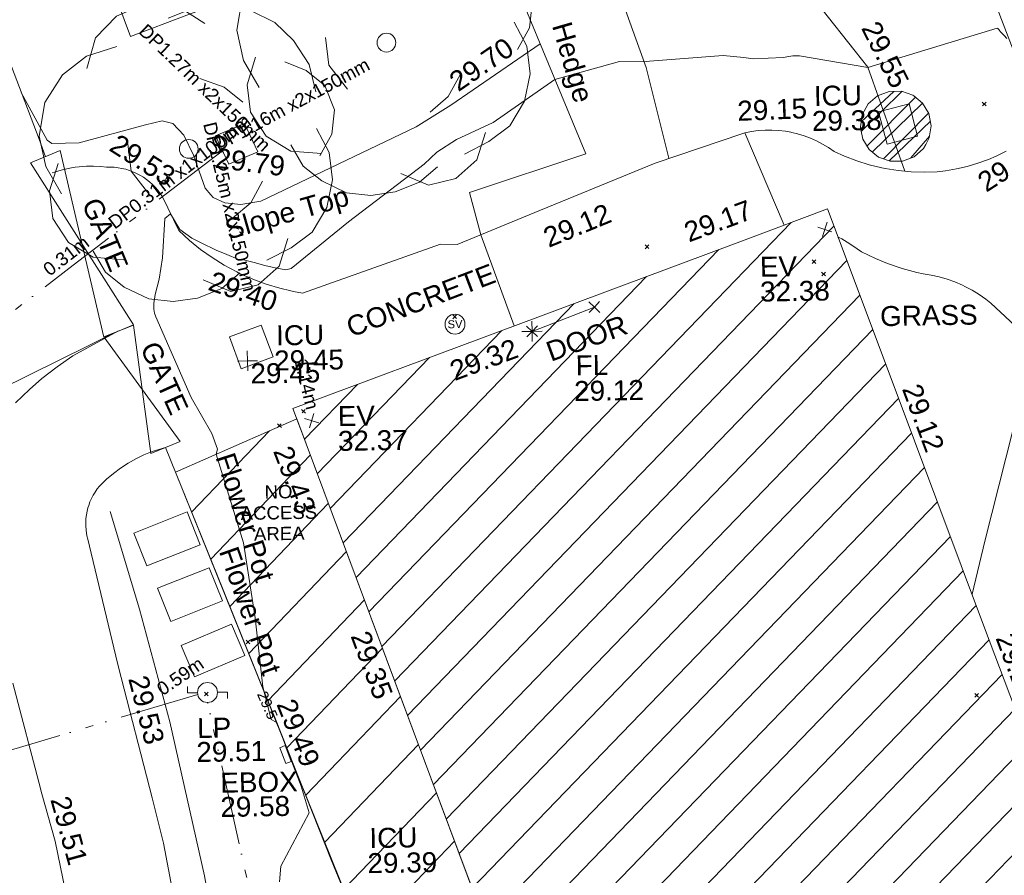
# Model space of a CAD drawing. Header units: millimetres. Extents: x -287732 to 520720, y -88450 to 287754.
# Tile 336 of 383: x 341707 to 360209, y 110970 to 127044. Entities that reach past the tile are written whole.
import ezdxf

# ---------------------------------------------------------------- set-up
doc = ezdxf.new("R2010")
doc.units = ezdxf.units.MM
for name, pattern in [('IMPORT-HIDDEN2 _3_', [4762.5, 3175, -1587.5]), ('IMPORT-UG_ELEC_LV_QLB2 _2_', [2700, 1500, -300.0000000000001, 0, -250, 150, -300.0000000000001, 0, -200]), ('IMPORT-UG_ELEC_STREET LIGHTING_QLB2 _2_', [2700, 1500, -300.0000000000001, 0, -250, 150, -300.0000000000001, 0, -200])]:
    doc.linetypes.add(name, pattern=pattern)
for name, color, linetype, lineweight, true_color in [('00_TOPO_EAVE', 7, 'Continuous', 9, 0x666666), ('00_TOPO_FURN_LAMP_POST', 7, 'Continuous', 9, 0x666666), ('00_TOPO_LEVEL_FLOOR', 7, 'Continuous', 9, 0x666666), ('00_TOPO_SERV_STOP_VALVE', 7, 'Continuous', 9, 0x666666), ('00_TOPO_TREE', 7, 'Continuous', 9, 0x666666), ('00_UAV_BUILDING_HATCH', 7, 'Continuous', 9, 0x999999), ('00_UAV_BUILDING_OUTLINE', 5, 'Continuous', 9, 0x0000ff), ('00_UAV_CONCRETE', 9, 'Continuous', 9, 0x808080), ('00_UAV_EAVE', 7, 'Continuous', 9, 0x666666), ('00_UAV_ESB_BOX', 240, 'Continuous', 9, 0xff003f), ('00_UAV_FENCE', 7, 'Continuous', 9, 0x264c2f), ('00_UAV_FOOTPATH', 7, 'Continuous', 9, 0xa50000), ('00_UAV_FORM_LINES', 7, 'Continuous', 9, 0x666666), ('00_UAV_FURN_FLOWER_POT', 9, 'Continuous', 9, 0x808080), ('00_UAV_FURN_LAMP_POST', 7, 'Continuous', 9, 0xa50000), ('00_UAV_GATE', 7, 'Continuous', 9, 0xa50000), ('00_UAV_HEDGE', 7, 'Continuous', 9, 0x52a552), ('00_UAV_INT_DOOR', 7, 'Continuous', 9, 0x7f4f3f), ('00_UAV_LEVEL_FLOOR', 7, 'Continuous', 9, 0x666666), ('00_UAV_LEVEL_SPOT', 7, 'Continuous', 9, 0x666666), ('00_UAV_SERV_IC', 5, 'Continuous', 9, 0x0000ff), ('00_UAV_SLOPE_TOP', 40, 'Continuous', 9, 0xffbf00), ('01_DTM_CONTOUR_MNR', 7, 'Continuous', 9, 0xa5a552), ('01_DTM_CONTOUR_MNR_LABELS', 7, 'Continuous', 9, 0xa5a552), ('12333-PUM-2D-U-0001-C01 - Rev2_REVIT IMPORT_dwg', 7, 'Continuous', 9, 0x767676), ('PUM-CHAMBER EXTENTS', 6, 'IMPORT-HIDDEN2 _3_', 9, 0xff00ff), ('PUM-ELECTRIC-LV-QLB2', 1, 'IMPORT-UG_ELEC_LV_QLB2 _2_', 9, 0xff0000), ('PUM-ELECTRIC-MH', 1, 'Continuous', 9, 0xff0000), ('PUM-ELECTRIC-SL-QLB2', 7, 'IMPORT-UG_ELEC_STREET LIGHTING_QLB2 _2_', 9, 0xff7f7f), ('PUM-UNABLE TO SURVEY', 190, 'Continuous', 9, 0x7f00ff)]:
    doc.layers.add(name, color=color, linetype=linetype, lineweight=lineweight, true_color=true_color)
for name, color, linetype, lineweight in [('00_UAV_SURFACE', 7, 'Continuous', 9), ('00_UAV_SURVEY_TEXT', 7, 'Continuous', 9), ('GEN-TEXT', 7, 'Continuous', 9)]:
    doc.layers.add(name, color=color, linetype=linetype, lineweight=lineweight)
doc.styles.add('Arial_1', font='arial.ttf', dxfattribs={"height": 250})
doc.styles.add('Swis721 Lt BT', font='swissl.ttf', dxfattribs={"height": 399.9999999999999})
doc.styles.add('Swis721 Lt BT_1', font='swissl.ttf', dxfattribs={"height": 200})
doc.styles.add('Swis721 Lt BT_2', font='swissl.ttf', dxfattribs={"height": 375})

# ---------------------------------------------------------------- blocks, each defined once
blk = doc.blocks.new('12333-PUM-2D-U-0001-C01 - Rev2_REVIT IMPORT_dwg_CONIFEROUS_TREE-2077251-Site Location Plan Proposed')
at = {"layer": '00_TOPO_TREE', "color": 254, "true_color": 0xcccccc, "flags": 128}
for points in [[(-1889.403682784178, 1545.875740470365), (-1717.639711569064, 2118.422311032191), (-1316.857112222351, 2519.204910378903), (-744.3105416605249, 2748.223538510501), (-171.763971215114, 2690.968881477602), (343.5279423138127, 2347.440939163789)], [(-343.5279423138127, 2461.950253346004), (114.5093140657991, 2633.714224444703), (687.0558846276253, 2690.968881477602), (1202.347798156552, 2576.459567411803), (1660.385054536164, 2347.440939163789), (2003.912996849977, 2003.912996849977), (2290.18628213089, 1545.875740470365), (2404.695596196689, 1030.583826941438)], [(-2404.695596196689, -801.5651986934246), (-2690.968881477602, -286.2732852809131), (-2805.478195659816, 286.2732852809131), (-2690.968881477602, 916.0745128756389), (-2347.440939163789, 1431.36642628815), (-1889.403682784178, 1774.894368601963), (-1316.857112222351, 1946.658339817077)], [(1832.149025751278, 1603.130397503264), (2232.93162509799, 1431.36642628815), (2576.459567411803, 1145.093141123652), (2748.223538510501, 687.0558846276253), (2690.968881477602, 229.0186282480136), (2461.950253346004, -171.763971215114)], [(229.0186282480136, 1316.857112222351), (687.0558846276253, 1145.093141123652), (1030.583826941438, 858.8198558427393)], [(2404.695596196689, 343.5279423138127), (2633.714224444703, -114.5093140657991), (2690.968881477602, -629.8012275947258), (2576.459567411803, -1145.093141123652), (2290.18628213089, -1603.130397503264), (1889.403682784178, -1889.403682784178), (1431.36642628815, -2118.422311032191)], [(-744.3105416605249, -858.8198558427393), (-1087.838483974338, -400.7825993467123), (-1145.093141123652, 114.5093140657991)], [(-1259.602455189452, -2061.167653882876), (-1832.149025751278, -2003.912996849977), (-2290.18628213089, -1717.639711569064), (-2576.459567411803, -1259.602455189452), (-2633.714224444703, -744.3105416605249), (-2461.950253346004, -229.0186282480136)], [(1374.111769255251, -629.8012275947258), (1145.093141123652, -1030.583826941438), (801.5651986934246, -1316.857112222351)], [(1832.149025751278, -1717.639711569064), (1660.385054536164, -2232.93162509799), (1259.602455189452, -2576.459567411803), (744.3105416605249, -2690.968881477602), (229.0186282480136, -2461.950253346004)], [(916.0745128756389, -2347.440939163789), (572.5465705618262, -2633.714224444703), (114.5093140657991, -2805.478195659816), (-343.5279423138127, -2862.732852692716), (-801.5651986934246, -2805.478195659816), (-1259.602455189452, -2576.459567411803), (-1603.130397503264, -2290.18628213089), (-1832.149025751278, -1889.403682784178)]]:
    blk.add_lwpolyline(points, dxfattribs=at)
at = {"layer": '00_TOPO_TREE', "color": 254, "true_color": 0xcccccc}
blk.add_circle((0, 0), 176.6246020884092, dxfattribs=at)
blk = doc.blocks.new('12333-PUM-2D-U-0001-C01 - Rev2_REVIT IMPORT_dwg_MSL_Eaves_SYM_1-V82-Site Location Plan Proposed')
at = {"layer": '00_TOPO_EAVE', "color": 254, "true_color": 0xcccccc}
for p, q in [((356.5791934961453, -116.0873754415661), (-356.5791934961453, 116.0873754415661)), ((-116.0873754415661, -356.5791934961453), (116.0873754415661, 356.5791934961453))]:
    blk.add_line(p, q, dxfattribs=at)
blk = doc.blocks.new('12333-PUM-2D-U-0001-C01 - Rev2_REVIT IMPORT_dwg_MSL_Lamp_Post_SYM-2077240-Site Location Plan Proposed')
at = {"layer": '00_TOPO_FURN_LAMP_POST', "color": 254, "true_color": 0xcccccc, "flags": 128}
for points in [[(-500.1060478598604, 0), (-1000.212095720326, 0), (-1000.212095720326, 316.7338303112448)], [(500.1060478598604, 0), (1000.21209571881, 0), (1000.21209571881, -316.7338303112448)]]:
    blk.add_lwpolyline(points, dxfattribs=at)
at = {"layer": '00_TOPO_FURN_LAMP_POST', "color": 254, "true_color": 0xcccccc}
blk.add_circle((0, 0), 500.1060478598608, dxfattribs=at)
blk = doc.blocks.new('12333-PUM-2D-U-0001-C01 - Rev2_REVIT IMPORT_dwg__U98-2077628-Site Location Plan Proposed')
at = {"layer": '00_UAV_GATE', "color": 9, "true_color": 0xe1aaaa, "flags": 128}
blk.add_lwpolyline([(280.222715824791, 107.1224978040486), (-280.222715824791, -107.1224978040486), (-561.8705175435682, 2309.961842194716), (-1122.31594919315, 2095.716846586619)], close=True, dxfattribs=at)
blk = doc.blocks.new('12333-PUM-2D-U-0001-C01 - Rev2_REVIT IMPORT_dwg__U99-2077629-Site Location Plan Proposed')
at = {"layer": '00_UAV_GATE', "color": 9, "true_color": 0xe1aaaa, "flags": 128}
blk.add_lwpolyline([(278.525136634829, 111.4618690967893), (-278.525136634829, -111.4618690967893), (-1040.886065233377, 3408.456511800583), (-1597.936338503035, 3185.532773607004)], close=True, dxfattribs=at)
blk = doc.blocks.new('12333-PUM-2D-U-0001-C01 - Rev2_REVIT IMPORT_dwg_MSL_Sluice_Valve_SYM-2077246-Site Location Plan Proposed')
at = {"layer": '00_TOPO_SERV_STOP_VALVE', "color": 254, "true_color": 0xcccccc}
blk.add_circle((0, 0), 500.0000000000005, dxfattribs=at)
at = {"layer": '00_TOPO_SERV_STOP_VALVE', "insert": (0, 198.9876086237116), "char_height": 399.9999999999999, "width": 785.1100955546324, "attachment_point": 2, "line_spacing_factor": 1.005061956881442, "style": 'Swis721 Lt BT'}
blk.add_mtext('SV', dxfattribs=at)
blk = doc.blocks.new('12333-PUM-2D-U-0001-C01 - Rev2_REVIT IMPORT_dwg_MSL_FLlvl_SYM-V156-Site Location Plan Proposed')
at = {"layer": '00_TOPO_LEVEL_FLOOR', "color": 254, "true_color": 0xcccccc, "flags": 128}
for points in [[(38.9261101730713, 0), (0, 0), (0, 38.9261101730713)], [(0, -38.9261101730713), (0, 0), (-38.9261101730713, 0)]]:
    blk.add_lwpolyline(points, dxfattribs=at)
blk = doc.blocks.new('12333-PUM-2D-U-0001-C01 - Rev2_REVIT IMPORT_dwg_MSL_Node_Linework-V178-Site Location Plan Proposed')
at = {"layer": '00_UAV_INT_DOOR', "color": 9, "true_color": 0xd4c4bf, "flags": 128}
for points in [[(530.3860888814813, 530.3860888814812), (0, 0), (-530.3860888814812, 530.3860888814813)], [(530.3860888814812, -530.3860888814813), (0, 0), (-530.3860888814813, -530.3860888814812)]]:
    blk.add_lwpolyline(points, dxfattribs=at)
blk = doc.blocks.new('12333-PUM-2D-U-0001-C01 - Rev2_REVIT IMPORT_dwg_UAV-2077255-Site Location Plan Proposed')
at = {"layer": '00_UAV_LEVEL_SPOT', "color": 254, "true_color": 0xcccccc, "flags": 128}
for points in [[(500.0000000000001, 0), (0, 0), (0, 500.0000000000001)], [(0, -500.0000000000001), (0, 0), (-500.0000000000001, 0)]]:
    blk.add_lwpolyline(points, dxfattribs=at)
blk = doc.blocks.new('12333-PUM-2D-U-0001-C01 - Rev2_REVIT IMPORT_dwg_MGS62954_T2_Galway_ITM_3d_Rev1-2077680-Site Location Plan Proposed')
at = {"layer": '00_UAV_BUILDING_HATCH', "true_color": 0xcccccc}
h = blk.add_hatch(dxfattribs=at)
h.set_pattern_fill('FP_1', color=254, style=0, pattern_type=2)
h.set_pattern_definition([(45, (0, 0), (-441.9417382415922, 441.9417382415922), [])])
h.paths.add_polyline_path([(534258130.3624687, 725648483.3139626), (534277656.3624687, 725655386.3139625), (534278388.3624688, 725653331.3139626), (534295255.4606528, 725659853.8927271), (534294221.4606529, 725663214.8927271), (534296151.4606528, 725663830.8927269), (534296560.4606526, 725662667.892727), (534309422.4606529, 725667184.8927269), (534307379.4606528, 725673087.8927273), (534303370.4606528, 725671653.8927271), (534300995.586905, 725678397.3035645), (534310510.4335188, 725681741.4081918), (534314220.586905, 725671576.3035644), (534326500.586905, 725675858.3035647), (534324518.5869049, 725681362.3035645), (534326113.5869048, 725681952.3035647), (534324160.5869049, 725687672.3035647), (534318720.5869049, 725685739.3035644), (534311382.586905, 725706099.3035647), (534306310.3243251, 725704323.4114221), (534306355.1088055, 725704192.7557819), (534273124.3649247, 725692215.3564034), (534273147.722073, 725692180.3999606), (534273192.9489231, 725691953.0292308), (534273147.722073, 725691725.658501), (534273018.9269006, 725691532.9029037), (534272826.1713033, 725691404.1077313), (534272598.8005735, 725691358.8808813), (534272359.2318197, 725691412.2581903), (534272168.7586477, 725691547.7426457), (534272046.0540514, 725691744.888188), (534272030.8694313, 725691821.2264287), (534266685.9286339, 725689894.7426035), (534268524.939883, 725684612.5737506), (534268047.928634, 725684437.7426035), (534269413.1688387, 725680562.3524156), (534277645.4188779, 725683533.3784789), (534277949.5529159, 725682690.6704743), (534281834.7170621, 725684092.8295298), (534281561.9286339, 725684932.7426034), (534287959.928634, 725687070.7426035), (534294707.928634, 725667896.7426035), (534289312.3624687, 725665760.3139626), (534287625.3624685, 725670664.3139626), (534264563.3624688, 725662495.3139625), (534260945.3624687, 725672663.3139623), (534250837.3624687, 725669091.3139625), (534258126.7857321, 725648493.4208305)])
h.paths.add_polyline_path([(534297904.586905, 725687834.3035645), (534296489.5869049, 725693151.3035643), (534301799.586905, 725695024.3035644), (534303779.5869048, 725689436.3035645), (534301175.8806049, 725688726.3227148)])
at = {"layer": '00_UAV_BUILDING_OUTLINE', "color": 254, "true_color": 0xcccccc, "flags": 128}
blk.add_lwpolyline([(534266623.8804026, 725651486.0157087), (534261909.8111722, 725649819.4572792), (534258130.3624686, 725648483.3139625), (534257799.6871737, 725649417.7108471), (534256131.8164296, 725654130.6520636), (534254463.9456857, 725658843.5932801), (534252796.0749417, 725663556.5344967), (534251128.2041978, 725668269.4757131), (534250837.3624687, 725669091.3139623), (534254727.8519678, 725670466.1485975), (534259440.0501462, 725672131.3614875), (534260945.3624686, 725672663.3139623), (534262086.0751001, 725669457.4637592), (534263762.238277, 725664746.7873683), (534264563.3624687, 725662495.3139625)], dxfattribs=at)
at = {"layer": '00_UAV_CONCRETE', "color": 254, "true_color": 0xcccccc, "flags": 128}
blk.add_lwpolyline([(534246639.015326, 725679787.3659993), (534247302.8540243, 725677844.3761246), (534247908.8540242, 725676132.3761247), (534248972.8778707, 725676512.6942205), (534249872.8540242, 725676834.3761246), (534252461.8540242, 725677651.3761246), (534253735.6278631, 725678031.8266876), (534254642.7365961, 725678302.7617762), (534253206.9703481, 725682097.9883602), (534253208.7089508, 725682093.3926316)], dxfattribs=at)
at = {"layer": '00_UAV_ESB_BOX', "color": 254, "true_color": 0xcccccc, "flags": 128}
blk.add_lwpolyline([(534250578.854, 725662761.376), (534250689.854, 725662460.376), (534250590.2417208, 725662423.6419036), (534250479.2417206, 725662724.6419039)], close=True, dxfattribs=at)
at = {"layer": '00_UAV_FENCE', "color": 254, "true_color": 0xcccccc}
blk.add_line((534250905.97396, 725668897.436873), (534248610.173118, 725667936.8111712), dxfattribs=at)
at = {"layer": '00_UAV_FENCE', "color": 254, "true_color": 0xcccccc, "flags": 128}
for points in [[(534238061.3697283, 725680646.5446146), (534240014.3697283, 725681361.5446144), (534242753.3697283, 725682315.5446144), (534242768.6858305, 725682323.4071833), (534243090.3697283, 725682488.5446146), (534244287.3697283, 725679277.5446146), (534244694.8311555, 725678195.9545166), (534245352.3697283, 725676450.5446146), (534246156.3697283, 725674232.5446146), (534246269.3697283, 725673901.5446146)], [(534247588.7809302, 725670604.5499718), (534245315.3697283, 725669537.5446147), (534243103.3097526, 725668399.4966587), (534242933.5120388, 725668312.1401029)], [(534248430.8741636, 725668401.7106274), (534249468.7809302, 725665710.5499718), (534250224.7017854, 725663734.8294015), (534250405.7809303, 725663261.5499718), (534251409.7809302, 725660599.5499718), (534252009.6354766, 725659065.8678071), (534252519.7809302, 725657761.5499718), (534253664.7809302, 725654650.5499719), (534253768.4322459, 725654386.4445233), (534254976.7809302, 725651307.5499718), (534255586.8824955, 725649731.9730554), (534256152.7809302, 725648270.5499719), (534257725.7809302, 725645674.5499718), (534257975.8132366, 725645365.8841685), (534260032.7809302, 725642826.5499718), (534261161.3298785, 725641515.9540868), (534261597.8993509, 725641008.9613199)]]:
    blk.add_lwpolyline(points, dxfattribs=at)
at = {"layer": '00_UAV_FOOTPATH', "color": 254, "true_color": 0xcccccc, "flags": 128}
for points in [[(534256187.0497499, 725686627.5878968), (534257069.8540242, 725686786.3761246), (534257196.9381997, 725686812.8278962), (534257322.110683, 725686847.2071525), (534257444.8774756, 725686889.3782144), (534257564.7540732, 725686939.1746521), (534257681.2673775, 725686996.3999417), (534257686.8540244, 725686999.3761247), (534257799.3463103, 725687064.1493398), (534257886.8540242, 725687121.3761246), (534258449.8540243, 725687630.3761246), (534259144.8811081, 725688332.6908613), (534259577.8540242, 725688818.3761246), (534259788.4969012, 725688771.9017515), (534259990.0872061, 725688208.3271959), (534261029.7826211, 725685301.709827), (534261676.439711, 725683505.8306259), (534261765.2262229, 725683259.2550414), (534262678.4445146, 725680691.8299322), (534263355.0751448, 725678799.6974932), (534263583.3624685, 725678161.3139623), (534264247.3624686, 725676247.3139625), (534265007.3624686, 725674167.3139625)], [(534264321.8268417, 725673693.5893673), (534264133.5620302, 725673603.2037851), (534263986.3624686, 725673542.3139623), (534263789.2609583, 725673473.2908698), (534263588.2143868, 725673416.7800851), (534263384.0161932, 725673373.00463), (534263177.4722548, 725673342.1372663), (534263018.3624686, 725673327.3139623), (534262773.6701876, 725673324.1404217), (534262529.2614827, 725673336.3374988), (534262286.1009234, 725673363.8570572), (534262045.1481531, 725673406.5904899), (534261982.3624687, 725673420.3139622), (534261745.5540153, 725673482.0078857), (534261513.0866429, 725673558.449396), (534261285.877794, 725673649.3368132), (534261088.3624685, 725673742.3139623), (534260985.0560518, 725673817.0598392), (534260877.2601542, 725673885.1715584), (534260765.4001969, 725673946.3803144), (534260649.9176399, 725674000.4445441), (534260531.2682406, 725674047.1508803), (534260409.9202535, 725674086.3149952), (534260304.6731154, 725674113.1168798), (534260286.3525837, 725674117.7823254), (534260180.3624688, 725674138.3139622), (534260053.9827367, 725674155.2646319), (534259926.7880449, 725674164.246404), (534259799.2803726, 725674165.2238321), (534259671.9629343, 725674158.1930581), (534259545.338194, 725674143.1818299), (534259419.9058814, 725674120.2493896), (534259380.3624685, 725674111.3139623), (534257722.3624686, 725673583.3139625), (534255557.3932599, 725672735.1221296), (534253975.3624685, 725672115.3139626), (534253666.3624687, 725672128.3139622), (534251054.3624685, 725671255.3139623), (534250889.1108696, 725671288.1252854), (534250834.1099737, 725671302.0028163), (534250629.0956033, 725671353.7309414), (534250373.7128307, 725671435.533633), (534250123.9704314, 725671533.2105229), (534249880.8540242, 725671646.3761247), (534249827.5218448, 725671673.7419584), (534249593.8144532, 725671805.2444141), (534249368.825337, 725671951.1619885), (534249153.4424258, 725672110.9188112), (534248948.5157376, 725672283.8843954), (534248754.8540242, 725672469.3761246), (534248453.8540243, 725673112.3761246), (534248414.1817278, 725673174.6611791), (534248370.8245795, 725673234.1156138), (534248323.8198119, 725673290.7303108), (534248273.352931, 725673344.2818376), (534248219.6231068, 725673394.5588512), (534248162.8423864, 725673441.3629311), (534248103.2348572, 725673484.5093628), (534248041.035763, 725673523.8278672), (534247976.4905753, 725673559.1632721), (534247909.8540244, 725673590.3761247), (534247845.2960734, 725673615.9366312), (534247775.3535761, 725673638.7996835), (534247704.1135113, 725673657.2258953), (534247631.8570312, 725673671.1425464), (534247558.8692991, 725673680.4947141), (534247485.4383638, 725673685.2454901), (534247411.8540242, 725673685.3761246), (534247307.7092907, 725673698.9563539), (534247173.2721599, 725673708.8925354), (534247038.476412, 725673710.3677331), (534246903.8540243, 725673703.3761247), (534246827.7253078, 725673695.6504779), (534246789.8048295, 725673689.904543), (534246694.4428934, 725673675.4547393), (534246562.6915823, 725673646.9299804), (534246432.9913368, 725673610.1887753), (534246391.7794256, 725673595.6626308)], [(534261133.5573201, 725672134.412567), (534261151.2265996, 725672125.5198543), (534261205.3624686, 725672095.3139623), (534261352.8081209, 725672004.5890818), (534261494.2661606, 725671904.785037), (534261570.3624686, 725671845.3139623), (534261830.1749783, 725671716.0887734), (534262054.3624686, 725671620.3139626), (534262327.3477817, 725671521.9233708), (534262605.9724171, 725671440.8678203), (534262723.3624686, 725671412.3139623), (534262874.9577722, 725671386.1699178), (534263024.6123391, 725671350.5587146), (534263171.7355506, 725671305.620894), (534263315.7467794, 725671251.5338053), (534263456.0776781, 725671188.5109047), (534263504.3624687, 725671164.3139626), (534263638.8445984, 725671089.6198934), (534263768.3712788, 725671006.6290134), (534263892.4313276, 725670915.6688493), (534263986.3624686, 725670838.3139625), (534264794.3021573, 725670064.7933016)], [(534264356.7941206, 725668441.9437245), (534263794.8567901, 725666371.1746647), (534263537.2904341, 725665378.9790943)], [(534247588.7809302, 725670604.5499718), (534246722.7809302, 725670152.5499717), (534246419.5933986, 725669953.8217071), (534246129.4823895, 725669736.4482847), (534245892.7809302, 725669536.5499718), (534245629.9101741, 725669286.9211113)], [(534245487.7809302, 725664025.5499718), (534245971.0973221, 725662038.7986877), (534245984.7809303, 725661982.5499718), (534246226.7152734, 725661044.1647745), (534246409.2505204, 725660092.4400829), (534246452.7809302, 725659801.5499718), (534246461.3332835, 725659722.3693131), (534245347.7809302, 725659559.5499717)], [(534248430.8741636, 725668401.7106274), (534248181.7539086, 725668331.2317945), (534248024.2669323, 725668269.9039114), (534247870.94153, 725668198.8083559), (534247722.3828073, 725668118.2257094), (534247580.7809302, 725668029.5499718), (534247443.422595, 725667931.0819834), (534247312.5181614, 725667824.1834979), (534247188.584249, 725667709.2763946), (534247176.7809302, 725667697.5499718), (534247132.9863983, 725667643.5599438), (534247092.6683467, 725667586.9265712), (534247055.9858927, 725667527.8733605), (534247023.0838047, 725667466.6333673), (534246994.0919325, 725667403.448278), (534246969.1246937, 725667338.5674553), (534246954.7809303, 725667294.5499717), (534246936.729044, 725667227.4156767), (534246922.9281762, 725667159.2803688), (534246913.4327928, 725667090.4129465), (534246908.2803674, 725667021.0851983), (534246907.4912346, 725666951.5707293), (534246911.0685087, 725666882.143881), (534246918.9980716, 725666813.0786493), (534246931.248629, 725666744.6476038), (534246934.7809302, 725666728.5499717), (534247427.7809303, 725664497.5499718), (534247477.9227471, 725664287.8945003), (534248067.7809303, 725661821.5499717), (534248266.6973364, 725660969.4735988), (534248411.7189083, 725660106.5885395)]]:
    blk.add_lwpolyline(points, dxfattribs=at)
at = {"layer": '00_UAV_FORM_LINES', "color": 254, "true_color": 0xcccccc, "flags": 128}
blk.add_lwpolyline([(534248507.3121759, 725656283.6207765), (534249053.3625001, 725657354.3140001), (534249180.3625001, 725657999.3140001), (534249198.3625, 725658368.3140001), (534249177.3625, 725659078.314), (534249129.3625001, 725659671.3140001), (534249021.3625, 725660339.314), (534248425.3625001, 725663245.3140001), (534247888.3625001, 725665370.314), (534247372.3625, 725667219.314)], dxfattribs=at)
at = {"layer": '00_UAV_FURN_FLOWER_POT', "color": 254, "true_color": 0xcccccc, "flags": 128}
for points in [[(534247806.854, 725666803.376), (534248819.854, 725667182.376), (534249051.3249783, 725666563.6949948), (534248038.3249782, 725666184.6949948)], [(534248236.8540001, 725665758.376), (534249210.854, 725666127.376), (534249448.5882309, 725665499.860713), (534248474.588231, 725665130.8607131)], [(534248659.854, 725664678.376), (534249613.854, 725665060.376), (534249851.7982642, 725664466.1382302), (534248897.7982642, 725664084.1382302)]]:
    blk.add_lwpolyline(points, close=True, dxfattribs=at)
at = {"layer": '00_UAV_HEDGE', "color": 254, "true_color": 0xcccccc, "flags": 128}
for points in [[(534254590.0033647, 725682584.542699), (534255512.9286339, 725680439.7426034), (534256438.9286339, 725678282.7426035), (534257053.9286339, 725676942.7426034), (534257586.9286339, 725675381.7426034), (534257985.2151389, 725673667.0209647)], [(534254642.7365961, 725678302.7617762), (534256424.5224828, 725673779.2695469), (534254225.5224829, 725673089.2695467), (534254427.9235154, 725672292.6183704)]]:
    blk.add_lwpolyline(points, dxfattribs=at)
at = {"layer": '00_UAV_INT_DOOR', "color": 254, "true_color": 0xcccccc}
blk.add_line((534255356.776, 725670461.8915001), (534256534.776, 725670896.8915), dxfattribs=at)
at = {"layer": '00_UAV_SERV_IC', "color": 254, "true_color": 0xcccccc, "flags": 128}
for points in [[(534261937.9286339, 725674469.7426034), (534262515.9286339, 725674610.7426034), (534262664.3050281, 725674002.5046191), (534262086.305028, 725673861.5046191)], [(534250270.8540242, 725670666.3761246), (534250480.8540242, 725670066.3761246), (534249878.6539006, 725669855.6060815), (534249668.6539008, 725670455.6060815)]]:
    blk.add_lwpolyline(points, close=True, dxfattribs=at)
at = {"layer": '00_UAV_SLOPE_TOP', "color": 254, "true_color": 0xcccccc, "flags": 128}
for points in [[(534257053.9286339, 725676942.7426035), (534258362.5225002, 725676814.2695), (534259661.5225003, 725676793.2695003), (534260158.5225002, 725676804.2695), (534260483.5225, 725676708.2695001), (534260607.5225002, 725676665.2695), (534260890.5225001, 725676444.2695001), (534261520.2132528, 725675616.6133254), (534261752.5225002, 725675311.2695), (534262413.4529174, 725673349.4440675)], [(534245836.5350565, 725675114.8745925), (534246308.5225003, 725674209.2695), (534246397.5225001, 725674148.2695), (534246909.5225002, 725674152.2695), (534248159.5225001, 725674470.2695), (534248473.5225001, 725674537.2694999), (534248673.5225003, 725674485.2695001), (534248875.5225001, 725674263.2695), (534249055.5225001, 725673885.2695), (534249263.5225001, 725673259.2695001), (534249365.6808939, 725673134.7202256), (534249409.5225002, 725673081.2695), (534249627.5225001, 725672978.2694999), (534249926.5225002, 725672937.2695001), (534250300.5225001, 725672996.2695), (534253248.5225001, 725674344.2695001), (534253856.5225001, 725674704.2695), (534253906.4529586, 725674737.337124), (534255604.2454286, 725675861.7402344)]]:
    blk.add_lwpolyline(points, dxfattribs=at)
at = {"layer": '00_UAV_SURFACE', "color": 254, "true_color": 0xcccccc}
for p, q in [((534260126.2694796, 725672373.8600489), (534259419.9058814, 725674120.2493896)), ((534254427.9235154, 725672292.6183704), (534255019.6496761, 725670569.2650807))]:
    blk.add_line(p, q, dxfattribs=at)
at = {"layer": '01_DTM_CONTOUR_MNR', "color": 254, "true_color": 0xcccccc, "flags": 128}
blk.add_lwpolyline([(534264370.0318473, 725675805.8821657), (534264321.1599327, 725675862.7575759), (534264285.7142859, 725675900.0000001), (534264258.6439822, 725675933.8772213), (534264236.7440478, 725675957.2643851), (534264224.0992367, 725675980.0343512), (534264208.2119465, 725675997.4548075), (534264192.7074881, 725676004.3366532), (534261750, 725675310.0000001), (534260474.1238927, 725675551.8578048), (534260343.5406011, 725675550.0951087), (534260268.8023005, 725675541.0019513), (534260162.9820766, 725675524.6857138), (534259600.3291351, 725675507.0764034), (534259423.9154728, 725675538.0365982), (534259035.1708956, 725675577.9871292), (534257654.2950028, 725675499.405005), (534257550.0000001, 725675490), (534257085.0688954, 725675501.7924273), (534255866.3007896, 725675184.5053144), (534254692.9572541, 725674400.655987), (534253999.7367612, 725674091.9562557), (534253626.7210812, 725673859.4884171), (534253383.1198813, 725673639.5358629), (534251941.5466729, 725672576.2179214), (534250851.6573338, 725671720.1549855), (534250750.0406519, 725671695.6448904), (534250551.9627194, 725671740.1864036), (534250354.4617317, 725671786.2814105), (534250158.6751457, 725671845.8470235), (534249957.8761349, 725671900.3161479), (534249890.022628, 725671908.5838016), (534249849.4426797, 725671916.9220316), (534249649.2207994, 725672006.8220689), (534249449.3236097, 725672090.2328099), (534249410.4107507, 725672110.0887424), (534249207.1363063, 725672213.5595553), (534248993.2756028, 725672324.5484146), (534248774.320849, 725672492.4783605), (534248600, 725672790), (534248493.5045552, 725672703.5257035), (534248436.3515129, 725671964.3770078), (534248368.3216375, 725671561.4561403), (534248288.5675572, 725671276.1775714), (534248258.7500001, 725671107.1980338), (534248258.3333335, 725671004.3416667), (534248269.9282154, 725670924.7871386), (534248290.6855647, 725670857.5642588), (534248931.8181038, 725669329.4027604), (534249305.2014199, 725668650.5763403), (534249408.5989338, 725668351.8335309), (534249380, 725668260), (534249865.1935278, 725666585.4634398), (534250059.19191, 725665168.873746), (534250180.0000002, 725663870), (534250263.449083, 725663526.077486), (534250328.1102623, 725663259.5864156), (534250417.4847793, 725663202.260274), (534250435.0566895, 725663186.303855), (534250444.28795, 725663162.034429), (534250870, 725661995.0000001), (534251007.3934427, 725661493.590164), (534250462.2112573, 725660496.8932749), (534250432.9417206, 725660201.4630703)], dxfattribs=at)
for name, p in [('12333-PUM-2D-U-0001-C01 - Rev2_REVIT IMPORT_dwg_CONIFEROUS_TREE-2077251-Site Location Plan Proposed', (534252714.8540243, 725675932.3761246)), ('12333-PUM-2D-U-0001-C01 - Rev2_REVIT IMPORT_dwg_CONIFEROUS_TREE-2077251-Site Location Plan Proposed', (534248966.3695, 725674001.5445001)), ('12333-PUM-2D-U-0001-C01 - Rev2_REVIT IMPORT_dwg__U99-2077629-Site Location Plan Proposed', (534247588.7809302, 725670604.5499718)), ('12333-PUM-2D-U-0001-C01 - Rev2_REVIT IMPORT_dwg__U98-2077628-Site Location Plan Proposed', (534248430.8741636, 725668401.7106274))]:
    blk.add_blockref(name, p)
for name, p, xscale, yscale, zscale in [('12333-PUM-2D-U-0001-C01 - Rev2_REVIT IMPORT_dwg_MSL_Eaves_SYM_1-V82-Site Location Plan Proposed', (534260890.3625, 725672279.3140001), 0.375, 0.375, 0.375), ('12333-PUM-2D-U-0001-C01 - Rev2_REVIT IMPORT_dwg_MSL_Node_Linework-V178-Site Location Plan Proposed', (534256534.776, 725670896.8915), 0.19, 0.19, 0.19), ('12333-PUM-2D-U-0001-C01 - Rev2_REVIT IMPORT_dwg_MSL_Sluice_Valve_SYM-2077246-Site Location Plan Proposed', (534253910.7760001, 725670621.8915), 0.375, 0.375, 0.375), ('12333-PUM-2D-U-0001-C01 - Rev2_REVIT IMPORT_dwg_MSL_FLlvl_SYM-V156-Site Location Plan Proposed', (534255356.776, 725670461.8915001), 4.94, 4.94, 4.94), ('12333-PUM-2D-U-0001-C01 - Rev2_REVIT IMPORT_dwg_MSL_Node_Linework-V178-Site Location Plan Proposed', (534255356.776, 725670461.8915001), 0.19, 0.19, 0.19), ('12333-PUM-2D-U-0001-C01 - Rev2_REVIT IMPORT_dwg_UAV-2077255-Site Location Plan Proposed', (534250000.0000001, 725670000.0000001), 0.375, 0.375, 0.375), ('12333-PUM-2D-U-0001-C01 - Rev2_REVIT IMPORT_dwg_MSL_Eaves_SYM_1-V82-Site Location Plan Proposed', (534251188.3625001, 725668854.314), 0.375, 0.375, 0.375), ('12333-PUM-2D-U-0001-C01 - Rev2_REVIT IMPORT_dwg_MSL_Lamp_Post_SYM-2077240-Site Location Plan Proposed', (534249139.3697283, 725663784.5446144), 0.375, 0.375, 0.375)]:
    blk.add_blockref(name, p, dxfattribs=dict(xscale=xscale, yscale=yscale, zscale=zscale))
at = {"layer": '00_UAV_BUILDING_OUTLINE', "color": 251, "true_color": 0x666666, "char_height": 375, "width": 1495.902363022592, "attachment_point": 1, "line_spacing_factor": 1.005061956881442, "style": 'Swis721 Lt BT_2'}
for s, insert, rotation in [('29.17', (534258206.3988721, 725672432.3503368), 19.46256560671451), ('29.32', (534253760.2686349, 725669905.8809752), 19.462565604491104), ('29.12', (534262636.4565977, 725669387.9470592), 289.5866870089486), ('29.43', (534250799.6760092, 725668428.1973903), 289.99202865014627), ('29.35', (534252195.541806, 725664927.0686628), 289.4884483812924), ('29.12', (534264312.6197746, 725664677.2706685), 289.5866870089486)]:
    blk.add_mtext(s, dxfattribs=dict(at, insert=insert, rotation=rotation))
at = {"layer": '00_UAV_EAVE', "char_height": 375, "attachment_point": 1, "line_spacing_factor": 1.005061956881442, "style": 'Swis721 Lt BT_2'}
for s, insert, width in [('EV', (534259657.7867981, 725671787.0396786), 736.078940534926), ('32.38', (534259653.118395, 725671320.2890545), 1495.902363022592), ('EV', (534251678.3756161, 725669120.1952332), 736.078940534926), ('32.37', (534251673.7072129, 725668653.4446092), 1495.902363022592)]:
    blk.add_mtext(s, dxfattribs=dict(at, insert=insert, width=width))
at = {"layer": '00_UAV_ESB_BOX', "color": 251, "true_color": 0x666666, "char_height": 375, "attachment_point": 1, "line_spacing_factor": 1.005061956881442, "style": 'Swis721 Lt BT_2'}
for s, insert, width in [('EBOX', (534249350.5623663, 725662272.2928288), 1619.373669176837), ('29.58', (534249343.0814415, 725661815.9184201), 1495.902363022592)]:
    blk.add_mtext(s, dxfattribs=dict(at, insert=insert, width=width))
at = {"layer": '00_UAV_FENCE', "color": 251, "true_color": 0x666666, "insert": (534250776.4345568, 725663677.0080076), "char_height": 375, "width": 1495.902363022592, "attachment_point": 1, "rotation": 290.80265264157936, "line_spacing_factor": 1.005061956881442, "style": 'Swis721 Lt BT_2'}
blk.add_mtext('29.49', dxfattribs=at)
at = {"layer": '00_UAV_FOOTPATH', "color": 251, "true_color": 0x666666, "char_height": 375, "width": 1495.902363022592, "attachment_point": 1, "line_spacing_factor": 1.005061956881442, "style": 'Swis721 Lt BT_2'}
for s, insert, rotation in [('29.15', (534259280.5379898, 725674722.297149), 1.255768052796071), ('29.53', (534247653.1212369, 725674324.6530398), 326.56745921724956), ('29.46', (534263735.1878197, 725673232.2087551), 31.945028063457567), ('29.12', (534255559.4268772, 725672372.5872445), 21.39425700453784), ('29.40', (534249388.4008944, 725671706.2180043), 340.2192708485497), ('29.53', (534248017.7198467, 725664159.9435098), 283.4503761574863), ('29.51', (534246512.9652281, 725661919.9225465), 284.4117428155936)]:
    blk.add_mtext(s, dxfattribs=dict(at, insert=insert, rotation=rotation))
at = {"layer": '00_UAV_FURN_FLOWER_POT', "color": 251, "true_color": 0x666666, "char_height": 375, "width": 2858.835627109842, "attachment_point": 1, "line_spacing_factor": 1.005061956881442, "style": 'Swis721 Lt BT_2'}
for insert, rotation in [((534249721.2931986, 725668315.4007885), 286.941331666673), ((534249753.6358026, 725666553.2143896), 288.4432913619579)]:
    blk.add_mtext('Flower Pot', dxfattribs=dict(at, insert=insert, rotation=rotation))
at = {"layer": '00_UAV_FURN_LAMP_POST', "color": 251, "true_color": 0x666666, "char_height": 375, "attachment_point": 1, "line_spacing_factor": 1.005061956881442, "style": 'Swis721 Lt BT_2'}
for s, insert, width in [('LP', (534248932.6937115, 725663307.3510407), 707.5855621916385), ('29.51', (534248910.1502001, 725662856.7889423), 1495.902363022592)]:
    blk.add_mtext(s, dxfattribs=dict(at, insert=insert, width=width))
at = {"layer": '00_UAV_GATE', "color": 251, "true_color": 0x666666, "char_height": 375, "width": 1567.13580888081, "attachment_point": 1, "line_spacing_factor": 1.005061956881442, "style": 'Swis721 Lt BT_2'}
for insert, rotation in [((534247281.6610443, 725673151.9933765), 291.4607217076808), ((534248325.6754866, 725670435.13195), 293.26226272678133)]:
    blk.add_mtext('GATE', dxfattribs=dict(at, insert=insert, rotation=rotation))
at = {"layer": '00_UAV_HEDGE', "color": 251, "true_color": 0x666666, "insert": (534256190.5609277, 725676297.6316077), "char_height": 375, "width": 1833.074006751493, "attachment_point": 1, "rotation": 285.0366588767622, "line_spacing_factor": 1.005061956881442, "style": 'Swis721 Lt BT_2'}
blk.add_mtext('Hedge', dxfattribs=at)
at = {"layer": '00_UAV_INT_DOOR', "color": 251, "true_color": 0x666666, "insert": (534255577.0137826, 725670236.4845227), "char_height": 375, "width": 1790.333939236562, "attachment_point": 1, "rotation": 19.08499173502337, "line_spacing_factor": 1.005061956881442, "style": 'Swis721 Lt BT_2'}
blk.add_mtext('DOOR', dxfattribs=at)
at = {"layer": '00_UAV_LEVEL_FLOOR', "char_height": 375, "attachment_point": 1, "line_spacing_factor": 1.005061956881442, "style": 'Swis721 Lt BT_2'}
for s, insert, width in [('FL', (534256164.0494983, 725669993.9279848), 683.841080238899), ('29.12', (534256126.4535462, 725669513.0031304), 1495.902363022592)]:
    blk.add_mtext(s, dxfattribs=dict(at, insert=insert, width=width))
at = {"layer": '00_UAV_LEVEL_SPOT', "insert": (534250051.8765643, 725669949.1441548), "char_height": 375, "width": 1495.902363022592, "attachment_point": 1, "line_spacing_factor": 1.005061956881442, "style": 'Swis721 Lt BT_2'}
blk.add_mtext('29.45', dxfattribs=at)
at = {"layer": '00_UAV_SERV_IC', "color": 251, "true_color": 0x666666, "char_height": 375, "attachment_point": 1, "line_spacing_factor": 1.005061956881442, "style": 'Swis721 Lt BT_2'}
for s, insert, width in [('ICU', (534260728.6038471, 725674978.7600065), 1021.012723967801), ('29.38', (534260683.7756966, 725674508.3810056), 1495.902363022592), ('ICU', (534250545.298218, 725670655.0484205), 1021.012723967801), ('29.45', (534250500.4700674, 725670184.6694196), 1495.902363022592), ('ICU', (534252133.5954357, 725661183.3370907), 1021.012723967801), ('29.39', (534252088.7672851, 725660712.95809), 1495.902363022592)]:
    blk.add_mtext(s, dxfattribs=dict(at, insert=insert, width=width))
at = {"layer": '00_UAV_SLOPE_TOP', "color": 251, "true_color": 0x666666, "char_height": 375, "attachment_point": 1, "line_spacing_factor": 1.005061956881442, "style": 'Swis721 Lt BT_2'}
for s, insert, width, rotation in [('29.55', (534261968.9569107, 725676215.8282597), 1495.902363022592, 295.7962614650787), ('29.70', (534253841.440249, 725675288.2688004), 1495.902363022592, 33.51545680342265), ('29.79', (534249493.4898665, 725674012.5115424), 1495.902363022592, 351.87904505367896), ('Slope Top', (534249585.4408016, 725672645.8551117), 2763.857699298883, 14.945348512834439)]:
    blk.add_mtext(s, dxfattribs=dict(at, insert=insert, width=width, rotation=rotation))
at = {"layer": '00_UAV_SURVEY_TEXT', "color": 251, "true_color": 0x666666, "insert": (534251829.0196567, 725670756.660263), "char_height": 375, "width": 3286.236302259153, "attachment_point": 1, "rotation": 19.897739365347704, "line_spacing_factor": 1.005061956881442, "style": 'Swis721 Lt BT_2'}
blk.add_mtext('CONCRETE', dxfattribs=at)
at = {"layer": '00_UAV_SURVEY_TEXT', "color": 251, "true_color": 0x666666, "insert": (534261899.7193618, 725670819.3672603), "char_height": 375, "width": 2018.280965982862, "attachment_point": 1, "line_spacing_factor": 1.005061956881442, "style": 'Swis721 Lt BT_2'}
blk.add_mtext('GRASS', dxfattribs=at)
at = {"layer": '01_DTM_CONTOUR_MNR_LABELS', "color": 251, "true_color": 0x666666, "insert": (534250355.2396067, 725663564.4639006), "char_height": 200, "width": 620.5117196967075, "attachment_point": 2, "rotation": 292.69447846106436, "line_spacing_factor": 1.005061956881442, "style": 'Swis721 Lt BT_1'}
blk.add_mtext('29.5', dxfattribs=at)
blk = doc.blocks.new('12333-PUM-2D-U-0001-C01 - Rev2_REVIT IMPORT_dwg-1620468-Site Location Plan Proposed')
at = {"layer": 'PUM-CHAMBER EXTENTS', "true_color": 0xffaaff}
h = blk.add_hatch(dxfattribs=at)
h.set_pattern_fill('FP_3', color=211, style=0, pattern_type=2)
h.set_pattern_definition([(45, (-533641079.65, -725615854.3560001), (-265.1650429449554, 265.1650429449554), []), (45, (-533640902.873, -725615854.3560001), (-265.1650429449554, 265.1650429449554), [])])
h.paths.add_polyline_path([(621062.0907886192, 57683.90347005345), (621293.4846890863, 57683.90347005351), (621510.9238298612, 57763.04484496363), (621688.1818415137, 57911.7819771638), (621803.8787917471, 58112.17497324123), (621844.0599208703, 58340.0534804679), (621803.8787917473, 58567.93198769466), (621688.1818415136, 58768.32498377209), (621510.9238298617, 58917.06211597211), (621293.4846890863, 58996.20349088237), (621062.0907886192, 58996.20349088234), (620844.6516478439, 58917.06211597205), (620667.3936361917, 58768.32498377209), (620551.6966859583, 58567.93198769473), (620511.5155568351, 58340.0534804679), (620551.6966859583, 58112.17497324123), (620667.3936361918, 57911.7819771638), (620844.6516478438, 57763.04484496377), (621050.4347460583, 57688.14592258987)])
at = {"layer": 'PUM-CHAMBER EXTENTS', "true_color": 0xfff4d4}
h = blk.add_hatch(dxfattribs=at)
h.set_pattern_fill('FP_14', style=0, pattern_type=2)
h.set_pattern_definition([(45, (-533641079.65, -725615854.3560001), (-618.7184335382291, 618.7184335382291), [])])
h.paths.add_polyline_path([(620505.350152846, 25223.64382131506), (626715.3264344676, 29117.27143172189), (646370.9494642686, 38861.80691071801), (645958.3233026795, 39705.06552257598), (645563.6540130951, 40669.1788068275), (637308.7126216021, 37476.95778370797), (636576.7126214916, 39531.95778354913), (617046.4375747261, 32629.03240495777), (609826.3241128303, 53043.08069427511), (607530.5232708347, 52082.45499234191), (610929.9856295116, 43211.51162835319), (616646.1310830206, 29820.19379304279), (620495.6955674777, 25235.14298301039)])
at = {"layer": 'GEN-TEXT', "color": 253, "true_color": 0xaaaaaa}
for p, q in [((622810.9948139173, 58694.28848230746), (622881.7054920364, 58764.99916042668)), ((622881.7054920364, 58694.28848230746), (622810.9948139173, 58764.99916042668)), ((616427.99481377, 56123.28848231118), (616498.7054918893, 56193.99916043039)), ((616498.7054918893, 56123.28848231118), (616427.99481377, 56193.99916043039)), ((619559.9948138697, 55787.28848230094), (619630.705491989, 55857.99916042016)), ((619630.705491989, 55787.28848230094), (619559.9948138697, 55857.99916042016)), ((619736.9948137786, 55554.28848229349), (619807.7054918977, 55624.99916041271)), ((619807.7054918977, 55554.28848229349), (619736.9948137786, 55624.99916041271)), ((612791.9948138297, 54871.2884823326), (612862.705491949, 54941.99916045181)), ((612862.705491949, 54871.2884823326), (612791.9948138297, 54941.99916045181)), ((609990.705491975, 53144.2884822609), (609919.9948138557, 53214.99916038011)), ((609929.9133991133, 53154.20706751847), (609990.705491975, 53214.99916038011)), ((609463.9948138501, 52882.288482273), (609534.7054919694, 52952.99916039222)), ((609534.7054919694, 52882.288482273), (609463.9948138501, 52952.99916039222)), ((608800.9948137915, 48831.28848229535), (608871.7054919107, 48901.99916041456)), ((608871.7054919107, 48831.28848229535), (608800.9948137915, 48901.99916041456)), ((608000.9948138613, 47866.28848232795), (608071.7054919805, 47936.99916044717)), ((608071.7054919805, 47866.28848232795), (608000.9948138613, 47936.99916044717)), ((622474.9948137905, 47589.28848232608), (622545.7054919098, 47659.9991604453)), ((622545.7054919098, 47589.28848232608), (622474.9948137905, 47659.9991604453))]:
    blk.add_line(p, q, dxfattribs=at)
at = {"layer": 'PUM-CHAMBER EXTENTS', "color": 211, "linetype": 'Continuous', "true_color": 0xffaaff, "flags": 128}
blk.add_lwpolyline([(621844.0599208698, 58340.05348046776), (621803.8787917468, 58567.93198769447), (621688.1818415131, 58768.32498377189), (621526.280024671, 58904.17673857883), (621510.9238298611, 58917.06211597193), (621293.4846890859, 58996.20349088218), (621062.0907886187, 58996.20349088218), (620844.6516478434, 58917.06211597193), (620667.3936361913, 58768.32498377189), (620551.6966859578, 58567.93198769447), (620511.5155568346, 58340.05348046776), (620520.0204260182, 58291.81997047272), (620551.6966859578, 58112.17497324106), (620667.3936361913, 57911.78197716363), (620844.6516478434, 57763.04484496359), (621062.0907886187, 57683.90347005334), (621293.4846890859, 57683.90347005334), (621510.9238298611, 57763.04484496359), (621688.1818415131, 57911.78197716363), (621733.0240233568, 57989.45091443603), (621803.8787917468, 58112.17497324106)], close=True, dxfattribs=at)
at = {"layer": 'PUM-ELECTRIC-MH', "color": 21, "true_color": 0xffaaaa, "flags": 128}
blk.add_lwpolyline([(608941.3501528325, 58607.64382139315), (609180.3501528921, 58072.64382136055), (608634.3501529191, 57847.64382138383), (608395.3501529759, 58382.64382141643)], close=True, dxfattribs=at)
at = {"layer": 'PUM-ELECTRIC-SL-QLB2', "color": 254, "true_color": 0xffd4d4, "flags": 128}
for points in [[(608521.2084035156, 58100.91091727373), (605678.3501529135, 56001.64382136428), (601999.3501529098, 53277.64382131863), (600364.3501529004, 57412.64382132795), (598588.3501528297, 61812.64382135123), (592479.3501528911, 59293.64382138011), (585816.2878747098, 57153.31588534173)], [(607874.9677994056, 47897.97302288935), (603896.3501529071, 46789.64382130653), (599590.3501529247, 44913.64382137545), (593861.3501528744, 42572.64382136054), (590276.3501529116, 41210.64382127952), (584611.3501528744, 38752.64382129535), (583319.3501528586, 41718.64382131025), (578219.3501528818, 39840.64382128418), (571148.3501528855, 36737.64382128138), (564354.3501528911, 33926.64382129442), (563264.3501529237, 33036.64382128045), (564177.350152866, 30096.64382133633), (564456.170657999, 27548.56176709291)], [(609802.6141675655, 39813.97011608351), (608819.3501528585, 44034.64382130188), (608057.2043480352, 47742.66553949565)]]:
    blk.add_lwpolyline(points, dxfattribs=at)
at = {"layer": 'PUM-UNABLE TO SURVEY', "color": 7, "true_color": 0xfff4d4, "flags": 128}
blk.add_lwpolyline([(645563.6540130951, 40669.1788068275), (645958.3233026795, 39705.06552257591), (646370.9494642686, 38861.80691071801), (626715.3264344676, 29117.27143172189), (620505.350152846, 25223.64382131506), (616646.1310830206, 29820.19379304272), (610929.9856295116, 43211.51162835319), (607530.5232708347, 52082.45499234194), (609826.3241128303, 53043.08069427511), (617046.9361648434, 32627.62269820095)], dxfattribs=at)
blk.add_blockref('12333-PUM-2D-U-0001-C01 - Rev2_REVIT IMPORT_dwg_MGS62954_T2_Galway_ITM_3d_Rev1-2077680-Site Location Plan Proposed', (-533641079.6498471, -725615854.3561786))
at = {"layer": 'PUM-ELECTRIC-LV-QLB2', "char_height": 250, "attachment_point": 2, "line_spacing_factor": 0.9417779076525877, "style": 'Arial_1'}
for s, insert, width, rotation in [('DP1.27m x2x150mm', (608297.332243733, 59379.41988525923), 3893.2779916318, 315.08886996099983), ('DP1.16m x2x150mm', (609778.6255121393, 59059.83133475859), 3893.2779916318, 27.39679819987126), ('DP1.25m x2x150mm', (608760.4749852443, 57074.67109538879), 3893.2779916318, 282.49362686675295), ('1.14m', (610148.3614004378, 53720.02633870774), 1160.025439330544, 282.49362686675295), ('0.59m', (607483.2147190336, 48349.98578034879), 1160.025439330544, 33.478332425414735)]:
    blk.add_mtext(s, dxfattribs=dict(at, insert=insert, width=width, rotation=rotation))
at = {"layer": 'PUM-ELECTRIC-SL-QLB2', "char_height": 250, "attachment_point": 2, "line_spacing_factor": 0.9417779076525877, "style": 'Arial_1'}
for s, insert, width, rotation in [('DP0.31m x1x100mm', (607632.3479293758, 57821.03139882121), 3893.2779916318, 36.443471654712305), ('0.31m', (605471.6005460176, 56280.87722452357), 1160.025439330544, 36.51693527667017)]:
    blk.add_mtext(s, dxfattribs=dict(at, insert=insert, width=width, rotation=rotation))
at = {"layer": 'PUM-UNABLE TO SURVEY', "color": 41, "true_color": 0xffdf7f, "insert": (609459.9811806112, 51801.97587756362), "char_height": 250, "width": 1714.021757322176, "attachment_point": 2, "line_spacing_factor": 0.9417779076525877, "style": 'Arial_1'}
blk.add_mtext('NO\\PACCESS\\PAREA', dxfattribs=at)

msp = doc.modelspace()

# ---------------------------------------------------------------- block references
at = {"layer": '12333-PUM-2D-U-0001-C01 - Rev2_REVIT IMPORT_dwg', "color": 254, "linetype": 'IMPORT-UG_ELEC_STREET LIGHTING_QLB2 _2_', "true_color": 0xffd4d4, "rotation": 0.9999999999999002}
msp.add_blockref('12333-PUM-2D-U-0001-C01 - Rev2_REVIT IMPORT_dwg-1620468-Site Location Plan Proposed', (-261895.0770586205, 55869.5817132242), dxfattribs=at)

doc.saveas('drawing.dxf')
